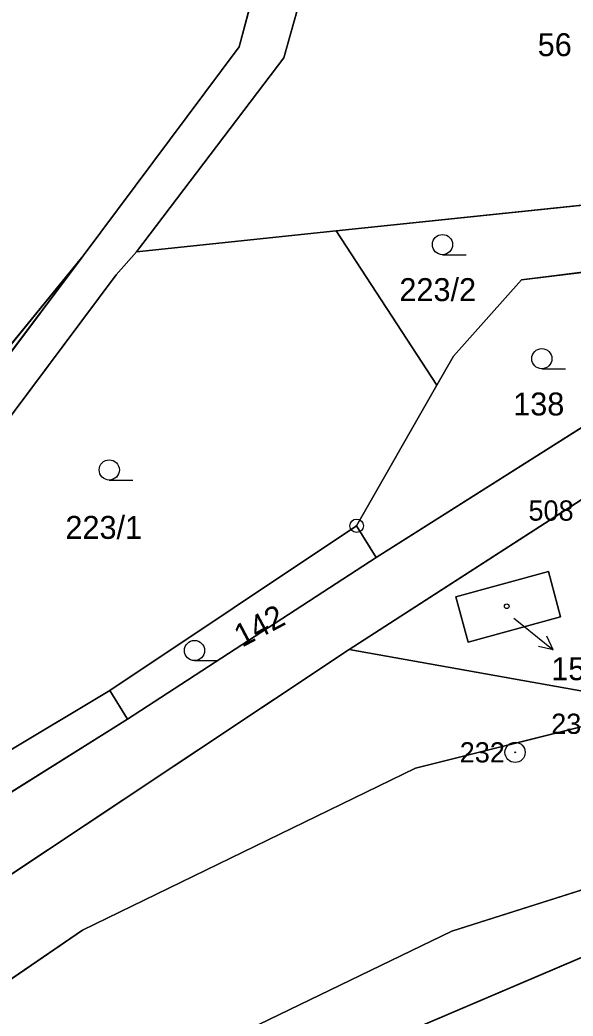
# Model space of a CAD drawing. Extents: x -689422 to -685210, y -987725 to -982160.
# Drawn here: x -686175.7 to -686134.7, y -987301.3 to -987227.5 of the extents above; entities that cross this region are included whole.
import ezdxf

# ---------------------------------------------------------------- set-up
doc = ezdxf.new("R2010")
doc.units = 0
for name, color, linetype in [('KN_Budovy', 7, 'Continuous'), ('KN_Hranice_parcel', 7, 'Continuous'), ('KN_Parcelni cisla', 7, 'Continuous'), ('KN_Parcelni cisla_sipky', 7, 'Continuous'), ('KN_Polygon parcely', 7, 'Continuous'), ('KN_POZEMKY_OSTATNI PLOCHA', 7, 'Continuous'), ('KN_POZEMKY_TTP', 7, 'Continuous'), ('KN_POZEMKY_ZAHRADA', 7, 'Continuous'), ('KN_POZEMKY_ZASTAVENA PLOCHA', 7, 'Continuous'), ('KN_VYUZITI_16_ostatni plocha_silnice', 7, 'Continuous'), ('KN_VYUZITI_17_ostatni plocha_ostatni komunikace', 7, 'Continuous'), ('KN_Značky bodu BP', 7, 'Continuous'), ('KN_Značky budov', 7, 'Continuous'), ('KN_Značky kultur', 7, 'Continuous')]:
    doc.layers.add(name, color=color, linetype=linetype)

msp = doc.modelspace()

# ---------------------------------------------------------------- linework, layer by layer
at = {"layer": 'KN_Budovy'}
msp.add_lwpolyline([(-686143.34, -987270.24), (-686142.43, -987273.6), (-686135.59, -987271.74), (-686136.49, -987268.36)], close=True, dxfattribs=at)
at = {"layer": 'KN_Hranice_parcel'}
for p, q in [((-686152.23, -987243.11), (-686124.27, -987240.19)), ((-686167.04, -987244.66), (-686152.23, -987243.11)), ((-686144.75, -987254.56), (-686152.23, -987243.11)), ((-686149.26, -987267.33), (-686126.27, -987252.79)), ((-686144.75, -987254.56), (-686150.71, -987264.98)), ((-686151.27, -987274.15), (-686127.57, -987258.87)), ((-686150.71, -987264.98), (-686169.02, -987277.19)), ((-686150.71, -987264.98), (-686149.26, -987267.33)), ((-686149.26, -987267.33), (-686167.7, -987279.33)), ((-686206.95, -987311.19), (-686151.27, -987274.15)), ((-686169.02, -987277.19), (-686199.28, -987295.32)), ((-686169.02, -987277.19), (-686167.7, -987279.33)), ((-686167.7, -987279.33), (-686201.89, -987300.72)), ((-686157.97, -987301.95), (-686143.64, -987295.03))]:
    msp.add_line(p, q, dxfattribs=at)
for points in [[(-686171, -987244.96), (-686159.41, -987229.47), (-686147.17, -987183.17)], [(-686150.19, -987209.21), (-686156.12, -987230.29), (-686167.04, -987244.66)], [(-686199.28, -987295.32), (-686191.21, -987276.71), (-686168.54, -987246.38), (-686167.04, -987244.66)], [(-686217.46, -987305.47), (-686198.85, -987279.15), (-686171, -987244.96)], [(-686209.14, -987309.24), (-686201.98, -987294.01), (-686193.96, -987275.52), (-686171, -987244.96)], [(-686132.37, -987245.99), (-686138.49, -987246.75), (-686143.52, -987252.41), (-686144.75, -987254.56)], [(-686143.64, -987295.03), (-686123.88, -987288.75), (-686069.49, -987277.5), (-686028.85, -987270.76), (-686011.69, -987269.62), (-685955.44, -987266.22), (-685933.61, -987264.29)], [(-686143.34, -987270.24), (-686136.49, -987268.36), (-686135.59, -987271.74), (-686142.43, -987273.6), (-686143.34, -987270.24)], [(-686151.27, -987274.15), (-686133.11, -987277.38), (-686132.49, -987279.5)], [(-686132.49, -987279.5), (-686146.34, -987282.95), (-686171.04, -987294.97), (-686215.08, -987325.08), (-686237.88, -987343.68)], [(-686156.04, -987306.36), (-686132.71, -987296.42), (-686079.6, -987283.2), (-686077.14, -987290.56), (-686080.39, -987304.26)]]:
    msp.add_lwpolyline(points, dxfattribs=at)
at = {"layer": 'KN_Parcelni cisla_sipky'}
for p, q in [((-686139.04, -987271.83), (-686138.46, -987272.29)), ((-686138.46, -987272.29), (-686136.128, -987274.179)), ((-686136.128, -987274.179), (-686136.591, -987273.159)), ((-686136.128, -987274.179), (-686137.221, -987273.937))]:
    msp.add_line(p, q, dxfattribs=at)
at = {"layer": 'KN_Polygon parcely'}
for points in [[(-686141.43, -987178.92), (-686147.17, -987183.17), (-686159.41, -987229.47), (-686171, -987244.96), (-686193.96, -987275.52)], [(-686191.21, -987276.71), (-686168.54, -987246.38), (-686167.04, -987244.66), (-686156.12, -987230.29), (-686150.19, -987209.21), (-686145.47, -987190.44), (-686143.03, -987185.12), (-686138.89, -987181.38)], [(-685826.51, -987203.66), (-685915.14, -987242.18), (-685923.64, -987245.68), (-685927.28, -987249.09), (-685938.69, -987250.14), (-685956.08, -987253.52), (-685994.44, -987256.56), (-686020.8, -987258.73), (-686030.62, -987259.58), (-686072.79, -987266.16), (-686104.29, -987271.96), (-686132.49, -987279.5), (-686146.34, -987282.95), (-686171.04, -987294.97), (-686215.08, -987325.08)], [(-686208.27, -987334.75), (-686164.54, -987305.12), (-686157.97, -987301.95), (-686143.64, -987295.03), (-686123.88, -987288.75), (-686069.49, -987277.5), (-686028.85, -987270.76), (-686011.69, -987269.62), (-685955.44, -987266.22)]]:
    msp.add_lwpolyline(points, dxfattribs=at)
for points in [[(-686171, -987244.96), (-686159.41, -987229.47), (-686147.17, -987183.17), (-686154.44, -987186.14), (-686200.84, -987191.53), (-686213.36, -987220.73), (-686216.39, -987227.81), (-686235.55, -987219.96), (-686242.28, -987233.75), (-686297.97, -987216.13), (-686247.41, -987270.09), (-686241.77, -987293.19), (-686246.11, -987318.6), (-686246.86, -987325.36), (-686248.83, -987338.68), (-686238.23, -987322.99), (-686229.22, -987314.43), (-686224.4, -987303.2), (-686217.46, -987305.47), (-686198.85, -987279.15)], [(-686152.23, -987243.11), (-686124.27, -987240.19), (-686114.52, -987233.78), (-686117.99, -987214.8), (-686117.92, -987212.85), (-686150.19, -987209.21), (-686156.12, -987230.29), (-686167.04, -987244.66)], [(-686127.57, -987258.87), (-686116.02, -987249.54), (-686103.18, -987241.89), (-686093.43, -987238.06), (-686087.38, -987234.85), (-686077.11, -987228.66), (-686044.78, -987215.43), (-686038.87, -987213.01), (-686041.03, -987210.49), (-686045.01, -987211.93), (-686056.02, -987215.91), (-686059.21, -987217.07), (-686066.22, -987219.6), (-686103.42, -987239.75), (-686126.27, -987252.79), (-686149.26, -987267.33), (-686167.7, -987279.33), (-686201.89, -987300.72), (-686206.95, -987311.19), (-686151.27, -987274.15)], [(-686144.75, -987254.56), (-686143.52, -987252.41), (-686138.49, -987246.75), (-686132.37, -987245.99), (-686124.27, -987240.19), (-686152.23, -987243.11)], [(-686144.75, -987254.56), (-686152.23, -987243.11), (-686167.04, -987244.66), (-686168.54, -987246.38), (-686191.21, -987276.71), (-686199.28, -987295.32), (-686169.02, -987277.19), (-686150.71, -987264.98)], [(-686201.98, -987294.01), (-686193.96, -987275.52), (-686171, -987244.96), (-686198.85, -987279.15), (-686217.46, -987305.47), (-686209.14, -987309.24)], [(-686144.75, -987254.56), (-686150.71, -987264.98), (-686149.26, -987267.33), (-686126.27, -987252.79), (-686132.37, -987245.99), (-686138.49, -987246.75), (-686143.52, -987252.41)], [(-686122.51, -987260.37), (-686123.87, -987257.22), (-686127.57, -987258.87), (-686151.27, -987274.15), (-686133.11, -987277.38), (-686132.49, -987279.5), (-686104.29, -987271.96), (-686107.75, -987265.29), (-686121.02, -987265.23), (-686132.57, -987268.68), (-686133.86, -987263.85), (-686128.8, -987262.3), (-686129.19, -987261.02), (-686127.04, -987260.36), (-686126.65, -987261.64)], [(-686079.6, -987283.2), (-686077.14, -987290.56), (-686080.39, -987304.26), (-686067.7, -987292.33), (-686060.67, -987287.94), (-686033.22, -987283.79), (-686019.63, -987280.42), (-685942.73, -987285.62), (-685941.75, -987283.32), (-686018.31, -987277), (-686075.43, -987289.82), (-686077.4, -987282.76), (-686020.14, -987273.26), (-685936.03, -987269.95), (-685933.61, -987264.29), (-685955.44, -987266.22), (-686011.69, -987269.62), (-686028.85, -987270.76), (-686069.49, -987277.5), (-686123.88, -987288.75), (-686143.64, -987295.03), (-686157.97, -987301.95), (-686156.04, -987306.36), (-686132.71, -987296.42)], [(-686150.71, -987264.98), (-686169.02, -987277.19), (-686167.7, -987279.33), (-686149.26, -987267.33)], [(-686143.34, -987270.24), (-686136.49, -987268.36), (-686135.59, -987271.74), (-686142.43, -987273.6)], [(-686143.34, -987270.24), (-686142.43, -987273.6), (-686135.59, -987271.74), (-686136.49, -987268.36)], [(-686206.95, -987311.19), (-686231.75, -987335.27), (-686235.34, -987338.76), (-686237.88, -987343.68), (-686215.08, -987325.08), (-686171.04, -987294.97), (-686146.34, -987282.95), (-686132.49, -987279.5), (-686133.11, -987277.38), (-686151.27, -987274.15)], [(-686169.02, -987277.19), (-686199.28, -987295.32), (-686201.89, -987300.72), (-686167.7, -987279.33)], [(-686080.39, -987304.26), (-686077.14, -987290.56), (-686079.6, -987283.2), (-686132.71, -987296.42), (-686156.04, -987306.36), (-686151.9, -987315.46), (-686135.11, -987309.42), (-686090.37, -987312.43)]]:
    msp.add_lwpolyline(points, close=True, dxfattribs=at)
at = {"layer": 'KN_POZEMKY_OSTATNI PLOCHA'}
for p, q in [((-686159.41, -987229.47), (-686147.17, -987183.17)), ((-686150.19, -987209.21), (-686156.12, -987230.29)), ((-686171, -987244.96), (-686159.41, -987229.47)), ((-686156.12, -987230.29), (-686167.04, -987244.66)), ((-686167.04, -987244.66), (-686168.54, -987246.38)), ((-686193.96, -987275.52), (-686171, -987244.96)), ((-686168.54, -987246.38), (-686191.21, -987276.71)), ((-686149.26, -987267.33), (-686126.27, -987252.79)), ((-686127.57, -987258.87), (-686151.27, -987274.15)), ((-686167.7, -987279.33), (-686149.26, -987267.33)), ((-686151.27, -987274.15), (-686206.95, -987311.19)), ((-686201.89, -987300.72), (-686167.7, -987279.33)), ((-686146.34, -987282.95), (-686132.49, -987279.5)), ((-686171.04, -987294.97), (-686146.34, -987282.95)), ((-686123.88, -987288.75), (-686143.64, -987295.03)), ((-686215.08, -987325.08), (-686171.04, -987294.97)), ((-686143.64, -987295.03), (-686157.97, -987301.95))]:
    msp.add_line(p, q, dxfattribs=at)
at = {"layer": 'KN_POZEMKY_TTP'}
for p, q in [((-686198.85, -987279.15), (-686171, -987244.96)), ((-686171, -987244.96), (-686193.96, -987275.52)), ((-686143.64, -987295.03), (-686123.88, -987288.75)), ((-686157.97, -987301.95), (-686143.64, -987295.03)), ((-686156.04, -987306.36), (-686132.71, -987296.42)), ((-686132.71, -987296.42), (-686156.04, -987306.36))]:
    msp.add_line(p, q, dxfattribs=at)
at = {"layer": 'KN_POZEMKY_ZAHRADA'}
for p, q in [((-686147.17, -987183.17), (-686159.41, -987229.47)), ((-686156.12, -987230.29), (-686150.19, -987209.21)), ((-686159.41, -987229.47), (-686171, -987244.96)), ((-686167.04, -987244.66), (-686156.12, -987230.29)), ((-686152.23, -987243.11), (-686124.27, -987240.19)), ((-686124.27, -987240.19), (-686152.23, -987243.11)), ((-686167.04, -987244.66), (-686152.23, -987243.11)), ((-686152.23, -987243.11), (-686167.04, -987244.66)), ((-686152.23, -987243.11), (-686144.75, -987254.56)), ((-686144.75, -987254.56), (-686152.23, -987243.11)), ((-686168.54, -987246.38), (-686167.04, -987244.66)), ((-686171, -987244.96), (-686198.85, -987279.15)), ((-686138.49, -987246.75), (-686132.37, -987245.99)), ((-686132.37, -987245.99), (-686138.49, -987246.75)), ((-686191.21, -987276.71), (-686168.54, -987246.38)), ((-686143.52, -987252.41), (-686138.49, -987246.75)), ((-686138.49, -987246.75), (-686143.52, -987252.41)), ((-686126.27, -987252.79), (-686149.26, -987267.33)), ((-686144.75, -987254.56), (-686143.52, -987252.41)), ((-686143.52, -987252.41), (-686144.75, -987254.56)), ((-686150.71, -987264.98), (-686144.75, -987254.56)), ((-686144.75, -987254.56), (-686150.71, -987264.98)), ((-686151.27, -987274.15), (-686127.57, -987258.87)), ((-686150.71, -987264.98), (-686169.02, -987277.19)), ((-686169.02, -987277.19), (-686150.71, -987264.98)), ((-686149.26, -987267.33), (-686150.71, -987264.98)), ((-686150.71, -987264.98), (-686149.26, -987267.33)), ((-686149.26, -987267.33), (-686167.7, -987279.33)), ((-686136.49, -987268.36), (-686143.34, -987270.24)), ((-686135.59, -987271.74), (-686136.49, -987268.36)), ((-686143.34, -987270.24), (-686142.43, -987273.6)), ((-686142.43, -987273.6), (-686135.59, -987271.74)), ((-686206.95, -987311.19), (-686151.27, -987274.15)), ((-686133.11, -987277.38), (-686151.27, -987274.15)), ((-686151.27, -987274.15), (-686133.11, -987277.38)), ((-686169.02, -987277.19), (-686199.28, -987295.32)), ((-686199.28, -987295.32), (-686169.02, -987277.19)), ((-686167.7, -987279.33), (-686169.02, -987277.19)), ((-686169.02, -987277.19), (-686167.7, -987279.33)), ((-686167.7, -987279.33), (-686201.89, -987300.72)), ((-686132.49, -987279.5), (-686146.34, -987282.95)), ((-686146.34, -987282.95), (-686171.04, -987294.97)), ((-686171.04, -987294.97), (-686215.08, -987325.08))]:
    msp.add_line(p, q, dxfattribs=at)
at = {"layer": 'KN_POZEMKY_ZASTAVENA PLOCHA'}
for p, q in [((-686143.34, -987270.24), (-686136.49, -987268.36)), ((-686136.49, -987268.36), (-686135.59, -987271.74)), ((-686142.43, -987273.6), (-686143.34, -987270.24)), ((-686135.59, -987271.74), (-686142.43, -987273.6))]:
    msp.add_line(p, q, dxfattribs=at)
at = {"layer": 'KN_VYUZITI_16_ostatni plocha_silnice'}
for p, q in [((-686146.34, -987282.95), (-686132.49, -987279.5)), ((-686171.04, -987294.97), (-686146.34, -987282.95)), ((-686123.88, -987288.75), (-686143.64, -987295.03)), ((-686215.08, -987325.08), (-686171.04, -987294.97)), ((-686143.64, -987295.03), (-686157.97, -987301.95))]:
    msp.add_line(p, q, dxfattribs=at)
at = {"layer": 'KN_VYUZITI_17_ostatni plocha_ostatni komunikace'}
for p, q in [((-686159.41, -987229.47), (-686147.17, -987183.17)), ((-686150.19, -987209.21), (-686156.12, -987230.29)), ((-686171, -987244.96), (-686159.41, -987229.47)), ((-686156.12, -987230.29), (-686167.04, -987244.66)), ((-686167.04, -987244.66), (-686168.54, -987246.38)), ((-686193.96, -987275.52), (-686171, -987244.96)), ((-686168.54, -987246.38), (-686191.21, -987276.71)), ((-686149.26, -987267.33), (-686126.27, -987252.79)), ((-686127.57, -987258.87), (-686151.27, -987274.15)), ((-686167.7, -987279.33), (-686149.26, -987267.33)), ((-686151.27, -987274.15), (-686206.95, -987311.19)), ((-686201.89, -987300.72), (-686167.7, -987279.33))]:
    msp.add_line(p, q, dxfattribs=at)
at = {"layer": 'KN_Značky bodu BP'}
for centre, radius in [((-686150.71, -987264.98), 0.5), ((-686150.71, -987264.98), 0.0303), ((-686138.96, -987281.78), 0.75), ((-686138.96, -987281.78), 0.03)]:
    msp.add_circle(centre, radius, dxfattribs=at)
at = {"layer": 'KN_Značky budov'}
msp.add_circle((-686139.577, -987270.949), 0.175, dxfattribs=at)
at = {"layer": 'KN_Značky kultur'}
for p, q in [((-686144.343, -987244.88), (-686142.593, -987244.88)), ((-686136.973, -987253.34), (-686135.223, -987253.34)), ((-686169.053, -987261.59), (-686167.303, -987261.59)), ((-686162.733, -987274.98), (-686160.983, -987274.98))]:
    msp.add_line(p, q, dxfattribs=at)
for centre in [(-686144.343, -987244.13), (-686136.973, -987252.59), (-686169.053, -987260.84), (-686162.733, -987274.23)]:
    msp.add_circle(centre, 0.75, dxfattribs=at)

# ---------------------------------------------------------------- texts
at = {"layer": 'KN_Parcelni cisla'}
for s, p in [('56', (-686137.28, -987230.16)), ('223/2', (-686147.538, -987248.32)), ('138', (-686139.1, -987256.8)), ('223/1', (-686172.308, -987265.95)), ('155/2', (-686136.278, -987276.43))]:
    msp.add_text(s, height=1.7, dxfattribs=at).set_placement(p)
msp.add_text('142', height=1.7, rotation=28, dxfattribs=at).set_placement((-686159.21, -987274.03))
at = {"layer": 'KN_Značky bodu BP'}
for s, p in [('508', (-686137.963, -987264.6)), ('232.1', (-686136.28, -987280.41)), ('232', (-686143.063, -987282.53))]:
    msp.add_text(s, height=1.5, dxfattribs=at).set_placement(p)

doc.saveas('drawing.dxf')
